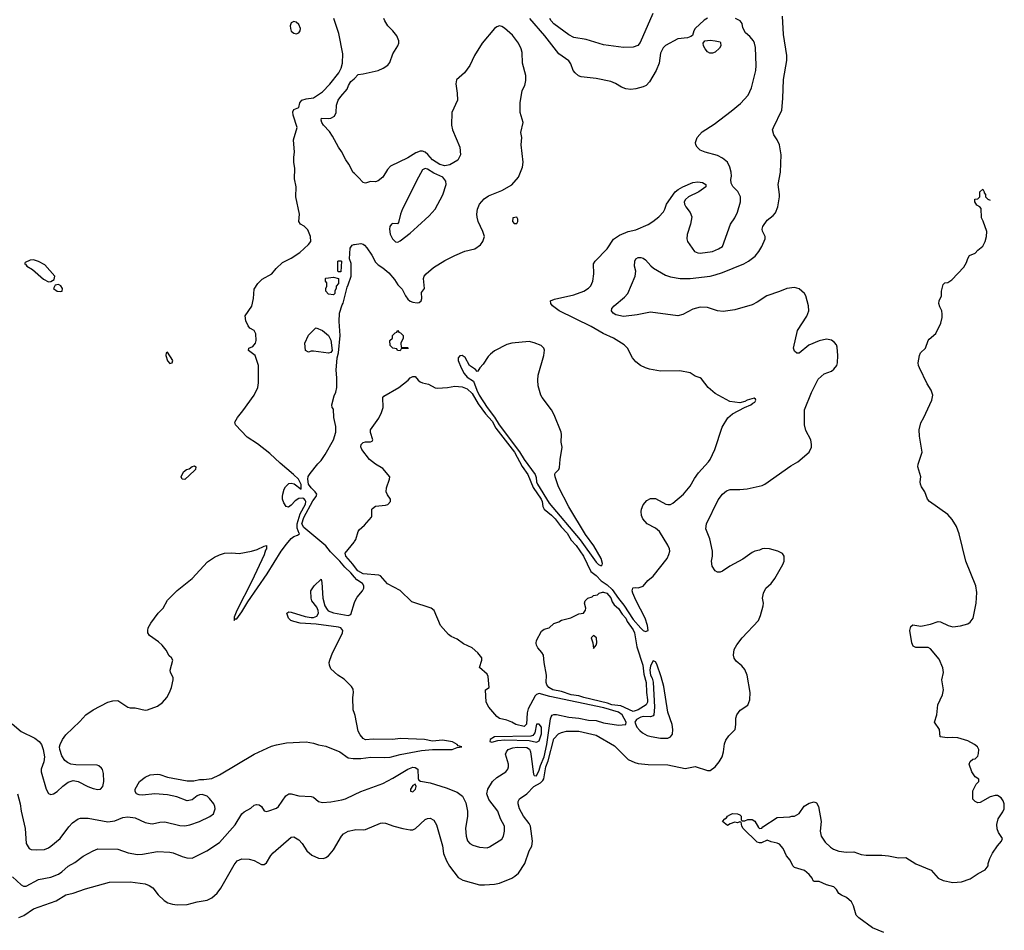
# Model space of a CAD drawing. Header units: inches. Extents: x 1678809 to 1859548, y 384609 to 522868.
# Tile 315 of 386: x 1817298 to 1825245, y 430849 to 438200. Entities that reach past the tile are written whole.
import ezdxf

# ---------------------------------------------------------------- set-up
doc = ezdxf.new("R2010")
doc.units = ezdxf.units.IN
doc.header["$MEASUREMENT"] = 0
doc.layers.add('B8413', color=7, linetype='Continuous')
doc.layers.add('B8423', color=7, linetype='Continuous')

msp = doc.modelspace()

# ---------------------------------------------------------------- linework, layer by layer
at = {"layer": 'B8413', "color": 5}
for points, elevation in [([(1817236.1, 432516.1), (1817310, 432454.6), (1817419.9, 432399.9), (1817454.1, 432374.1), (1817472.7, 432350), (1817488.5, 432310), (1817497.6, 432250), (1817492.2, 432210), (1817470.3, 432150), (1817470.3, 432130), (1817512.7, 431990), (1817530, 431954.8), (1817550, 431945.5), (1817570, 431950.5), (1817600.9, 431970), (1817646.7, 432013.3), (1817690, 432044.4), (1817730, 432057.6), (1817770, 432050.4), (1817849.3, 432009.3), (1817890, 431993.4), (1817930, 431985.7), (1817951, 431989), (1817969.7, 432010.3), (1817977.4, 432050), (1817974.9, 432114.9), (1817967, 432147), (1817959.5, 432159.5), (1817938, 432178), (1817922.7, 432182.7), (1817750, 432185.6), (1817710, 432191.6), (1817683.1, 432203.1), (1817661.4, 432221.4), (1817638, 432258), (1817622.4, 432310), (1817619.6, 432330), (1817623.6, 432350), (1817642.4, 432390), (1817670, 432428.2), (1817784.4, 432535.6), (1817831, 432589), (1817890, 432630.4), (1818008.7, 432690), (1818050, 432702.8), (1818090, 432704.7), (1818172, 432650), (1818190, 432644.9), (1818230, 432644), (1818310, 432626), (1818330, 432628.2), (1818410, 432658), (1818450, 432687.7), (1818484.5, 432730), (1818507, 432770), (1818522, 432810), (1818536, 432870), (1818536, 432890), (1818516, 432930), (1818512.7, 432950), (1818533.2, 433030), (1818522, 433050), (1818505.1, 433065.1), (1818479.5, 433110), (1818447, 433150), (1818418.3, 433178.3), (1818346, 433230), (1818332.7, 433250), (1818332.3, 433270), (1818335.1, 433290), (1818357, 433330), (1818416.2, 433410), (1818455.1, 433450), (1818490, 433514.4), (1818570, 433593.7), (1818690.8, 433689.2), (1818814.9, 433825.1), (1818870, 433860.3), (1818910, 433881.3), (1818950, 433893.7), (1819010, 433897), (1819070, 433892.4), (1819168, 433910), (1819215.9, 433924.1), (1819270, 433950.7), (1819290, 433956), (1819290.9, 433930), (1819282.4, 433917.6), (1819270, 433879.7), (1819171.6, 433668.4), (1819049.2, 433430), (1819030, 433378), (1819030, 433351.3), (1819036.2, 433363.8), (1819050, 433364.5), (1819090, 433420.6), (1819139.6, 433500.4), (1819294.2, 433725.8), (1819408.9, 433911.1), (1819450, 433967.4), (1819490, 434013.3), (1819510, 434027.8), (1819541.3, 434038.7), (1819557.6, 434050), (1819552.9, 434052.9), (1819536.6, 434096.6), (1819536.1, 434130), (1819561.4, 434210), (1819604.3, 434290), (1819606.7, 434310), (1819601.7, 434321.7), (1819590, 434334.5), (1819578.3, 434338.3), (1819550, 434335.7), (1819522.5, 434317.5), (1819490, 434281.5), (1819466.3, 434266.3), (1819449.6, 434269.6), (1819430, 434299), (1819419.5, 434330), (1819419.5, 434350), (1819420.7, 434370), (1819432.3, 434410), (1819443.7, 434430), (1819470, 434456.3), (1819490, 434459.3), (1819512.4, 434452.4), (1819570, 434411), (1819570.9, 434449.1), (1819560.2, 434470), (1819548.2, 434490), (1819507.9, 434530), (1819399.9, 434619.9), (1819317.8, 434697.8), (1819217.7, 434777.7), (1819134.5, 434830), (1819040.3, 434930), (1819033.3, 434950), (1819055.6, 434990), (1819098.4, 435041.6), (1819190.9, 435169.1), (1819218.7, 435230), (1819226, 435270), (1819224.2, 435410), (1819197.4, 435490), (1819145.1, 435530), (1819147.3, 435550), (1819178.4, 435561.6), (1819201.1, 435590), (1819205.7, 435610), (1819204.7, 435664.7), (1819190.7, 435690.7), (1819154.5, 435710), (1819140.7, 435730), (1819122.9, 435770), (1819117, 435810), (1819172.6, 435887.4), (1819184.7, 435950), (1819190, 436024.7), (1819219.6, 436070), (1819254.9, 436105.1), (1819332.2, 436147.8), (1819368.6, 436191.4), (1819420.2, 436239.8), (1819490, 436274.2), (1819557.8, 436322.2), (1819630, 436384.4), (1819647, 436410), (1819644.5, 436450), (1819623.1, 436503.1), (1819594.3, 436534.3), (1819565.4, 436550), (1819549.7, 436570), (1819556, 436630), (1819526, 436770), (1819528.2, 436850), (1819516.6, 436916.6), (1819518.3, 436998.3), (1819509.5, 437050.5), (1819509.5, 437090.5), (1819516, 437130), (1819509, 437230), (1819536.2, 437330), (1819506.4, 437430), (1819503.3, 437456.7), (1819510, 437474), (1819550, 437491), (1819559.7, 437530), (1819576.2, 437550), (1819610, 437560.8), (1819669.2, 437570.8), (1819741.7, 437618.3), (1819801.5, 437678.5), (1819873.4, 437770), (1819892.5, 437810), (1819903.4, 437850), (1819905.4, 437925.4), (1819873.4, 438090), (1819832.8, 438210)], 380), ([(1820000, 436957.9), (1819990, 436967), (1819955, 437035), (1819929.4, 437070), (1819896.1, 437136.1), (1819869.9, 437169.9), (1819821.3, 437261.3), (1819797.3, 437297.3), (1819749.8, 437350), (1819737.4, 437370), (1819729.8, 437390.2), (1819734.6, 437405.4), (1819790, 437401.8), (1819810, 437404.7), (1819838.6, 437421.4), (1819851.1, 437450), (1819855.4, 437510), (1819868.1, 437550), (1819890, 437581.5), (1819941.3, 437638.7), (1819950.8, 437670), (1819970, 437701.6), (1819997.3, 437722.7), (1820000, 437725.7)], 360), ([(1820000, 433700.1), (1819970, 433735.6), (1819920.8, 433780.8), (1819880.8, 433830), (1819805.4, 433905.4), (1819770, 433951.9), (1819590, 434102.2), (1819574.1, 434130), (1819590, 434180.9), (1819664.3, 434315.7), (1819689.9, 434350), (1819694.9, 434370), (1819682.9, 434390), (1819650, 434420.9), (1819628.6, 434450), (1819622.3, 434490), (1819627.5, 434512.5), (1819642.3, 434537.7), (1819704.2, 434615.8), (1819730, 434641.5), (1819764.4, 434690), (1819830.5, 434810), (1819848.2, 434870), (1819850, 434915.3), (1819834.6, 434990), (1819830, 435055.3), (1819821.2, 435070), (1819817.2, 435090), (1819836.1, 435163.9), (1819850, 435194.8), (1819856.5, 435230), (1819858.8, 435310), (1819852.9, 435370), (1819860.7, 435470), (1819870.7, 435510.7), (1819883.7, 435650), (1819875.7, 435764.3), (1819878.9, 435830), (1819901.8, 435898.2), (1819910, 435910.7), (1819939.8, 436040.2), (1819950, 436059.5), (1819972, 436130), (1819972, 436232), (1819959, 436270), (1819965.2, 436354.8), (1819980.1, 436379.9), (1819994.9, 436385.1), (1820000, 436386)], 360), ([(1820000, 433785.5), (1819985.5, 433805.5), (1819929.8, 433870), (1819925.1, 433894.9), (1819997.5, 433982.5), (1820000, 433987)], 340), ([(1820000, 432598.7), (1819989.8, 432630.2), (1819986.6, 432730), (1819992, 432770), (1819990, 432795.3), (1819977.2, 432817.2), (1819917.7, 432877.7), (1819865.2, 432910), (1819810, 432961.2), (1819798.7, 432990), (1819796.3, 433010), (1819800.9, 433030), (1819821.8, 433090), (1819893.7, 433226.3), (1819904.2, 433250), (1819906.3, 433270), (1819890, 433289.8), (1819870, 433296.5), (1819690, 433320.1), (1819562.7, 433330), (1819510, 433342), (1819487.1, 433350), (1819466.2, 433370), (1819454, 433410), (1819470, 433421.1), (1819490, 433418), (1819602.6, 433382.6), (1819650, 433373.3), (1819670, 433374), (1819695.4, 433384.6), (1819708.7, 433410), (1819707.7, 433430), (1819696.8, 433456.8), (1819654.5, 433510), (1819649.3, 433530.7), (1819649, 433590), (1819675.3, 433630), (1819730, 433684.7), (1819736.7, 433656.7), (1819745.2, 433530), (1819760.7, 433470), (1819778.6, 433438.6), (1819788.9, 433428.9), (1819830, 433411.2), (1819950, 433391.7), (1819970, 433398.4), (1820000, 433495.8)], 360), ([(1817280.2, 431950), (1817301.3, 431870), (1817310.2, 431810), (1817343.2, 431670), (1817351.6, 431550), (1817373.4, 431510), (1817390, 431501.7), (1817430, 431497.8), (1817497.4, 431502.6), (1817530, 431514.3), (1817550, 431527.4), (1817625.4, 431590), (1817694.5, 431685.5), (1817723, 431717), (1817769.8, 431750.2), (1817790, 431754.9), (1817850, 431754.9), (1818010, 431726), (1818066.1, 431733.9), (1818130, 431758.9), (1818170, 431764.6), (1818230, 431756), (1818310, 431720.3), (1818350, 431711.3), (1818370, 431710.2), (1818430, 431722.3), (1818470, 431724), (1818590, 431695.3), (1818630, 431694), (1818670, 431700.3), (1818750, 431728.9), (1818832.7, 431767.3), (1818862.4, 431790), (1818876.4, 431830), (1818874, 431850), (1818864.2, 431870), (1818830, 431914), (1818810.9, 431930.9), (1818770, 431945.2), (1818750, 431944), (1818730, 431934), (1818690, 431902.7), (1818650, 431895.1), (1818565.7, 431925.7), (1818490, 431944), (1818390, 431949.8), (1818290, 431940.5), (1818262.6, 431942.6), (1818241.2, 431950), (1818229.7, 431969.7), (1818229.7, 431990), (1818265.6, 432050), (1818310, 432086.4), (1818350, 432103.8), (1818409.6, 432110.4), (1818430, 432108), (1818490, 432086), (1818650, 432055.5), (1818702.7, 432057.3), (1818750, 432067.3), (1818785.5, 432065.5), (1818850, 432076), (1818910, 432104.9), (1819190, 432270.2), (1819330, 432334.7), (1819370, 432346.9), (1819450, 432362), (1819610, 432370.3), (1819670, 432361.1), (1819710, 432347.6), (1819770, 432337), (1819882.8, 432290), (1819950, 432242), (1819990, 432235.8), (1820000, 432235.9)], 360), ([(1817241.1, 431281.1), (1817310, 431217.1), (1817330, 431206.4), (1817350, 431207), (1817450, 431260.8), (1817550, 431278.2), (1817610, 431302.8), (1817638.4, 431321.6), (1817690, 431367.8), (1817742.2, 431397.8), (1817810, 431447.4), (1817890, 431490.3), (1817930, 431506.3), (1818090, 431503.6), (1818174.3, 431474.3), (1818250, 431460.3), (1818290, 431462.8), (1818410, 431485.5), (1818510, 431481.5), (1818535.8, 431475.8), (1818610, 431444.2), (1818646.3, 431433.7), (1818690, 431430.7), (1818808.9, 431491.1), (1818910, 431558), (1819038, 431702), (1819090.9, 431789.1), (1819110, 431806.4), (1819163.9, 431836.1), (1819190, 431858.8), (1819210, 431864.9), (1819230, 431862), (1819248.3, 431848.3), (1819270, 431814.8), (1819290, 431807.7), (1819310, 431812.7), (1819370, 431835.8), (1819387.3, 431850), (1819445.7, 431934.3), (1819470, 431950.4), (1819490, 431950.3), (1819550, 431933.6), (1819651.3, 431930), (1819670, 431923.8), (1819710.3, 431890.3), (1819741.2, 431881.2), (1819810, 431885.3), (1819898, 431902), (1819928.7, 431911.3), (1820000, 431945)], 340), ([(1817290, 430952.1), (1817332.4, 430967.6), (1817410, 431021.8), (1817592.4, 431087.6), (1817670, 431135.2), (1817730, 431149.2), (1817830, 431185.5), (1818022.2, 431237.8), (1818190, 431240.7), (1818310, 431224.6), (1818344, 431210), (1818371.5, 431191.5), (1818416.7, 431136.7), (1818463, 431090), (1818492.3, 431072.3), (1818530, 431059.6), (1818570, 431055.8), (1818650, 431057.3), (1818730, 431079.5), (1818810, 431091.4), (1818850, 431111.6), (1818892.6, 431150), (1818921, 431190), (1819030, 431379.1), (1819053.2, 431410), (1819090, 431425.5), (1819150, 431423.8), (1819191.6, 431411.6), (1819250, 431381.6), (1819270, 431381.6), (1819290, 431394.9), (1819326, 431454), (1819344.4, 431475.6), (1819490, 431600.4), (1819510, 431603.8), (1819550, 431580.4), (1819577, 431550), (1819614.9, 431490), (1819655.8, 431455.8), (1819710, 431432.4), (1819750, 431430.3), (1819770, 431437.4), (1819790, 431451.8), (1819830, 431500.3), (1819895.8, 431610), (1819912.6, 431627.4), (1819950, 431650.3), (1820000, 431661)], 320)]:
    msp.add_lwpolyline(points, dxfattribs=dict(at, elevation=elevation))
for points, elevation in [([(1819510, 438186.6), (1819490, 438174), (1819481.7, 438150), (1819482.3, 438130), (1819490, 438108.4), (1819510, 438090.4), (1819530, 438086), (1819550, 438095.5), (1819560.5, 438110), (1819563, 438130), (1819550, 438160.7), (1819530, 438179.6)], 420), ([(1817410, 436262.3), (1817381.4, 436258.6), (1817341.1, 436238.9), (1817336.9, 436230), (1817345.8, 436225.8), (1817356.3, 436210), (1817402.7, 436182.7), (1817490, 436105.7), (1817530, 436085.3), (1817550, 436087.7), (1817575.8, 436104.2), (1817580.6, 436130), (1817500.9, 436220.9), (1817450, 436249)], 420), ([(1819870, 436166), (1819866, 436170), (1819866, 436250), (1819870, 436254), (1819890, 436254), (1819894, 436250), (1819890, 436166)], 360), ([(1819830, 435978), (1819790, 435984), (1819768.7, 436010), (1819768, 436030), (1819778, 436050), (1819776.4, 436076.4), (1819766, 436090), (1819766, 436110), (1819770, 436114), (1819830, 436122), (1819871.6, 436111.6), (1819871.3, 436070), (1819852, 436048), (1819852, 436032), (1819842, 436010), (1819842, 435990)], 360), ([(1817610, 436063.2), (1817583.6, 436056.4), (1817570.1, 436030), (1817599.2, 436010), (1817630, 436006.9), (1817641.5, 436010), (1817643.8, 436030), (1817631.1, 436051.1)], 420), ([(1819790, 435509.5), (1819670, 435524), (1819650, 435524), (1819630, 435517.2), (1819606, 435530), (1819598, 435590), (1819630, 435654), (1819686, 435710), (1819690, 435712), (1819742, 435690), (1819790.7, 435650), (1819810, 435612), (1819820.7, 435530), (1819810, 435514)], 360), ([(1818490, 435516.9), (1818480.5, 435510), (1818478.5, 435490), (1818490, 435445.7), (1818510, 435423.7), (1818529, 435430), (1818535.3, 435450)], 420), ([(1818630, 434488.4), (1818609, 434490), (1818602, 434510), (1818619, 434550), (1818643.7, 434570), (1818665.4, 434574.6), (1818690, 434593.1), (1818710, 434598), (1818720.2, 434590), (1818716.6, 434570), (1818710, 434561.4)], 380)]:
    msp.add_lwpolyline(points, close=True, dxfattribs=dict(at, elevation=elevation))
at = {"layer": 'B8423', "color": 5}
for points, elevation in [([(1822408.9, 438250), (1822305.1, 438014.9), (1822287.5, 437992.5), (1822250, 437979.8), (1822170, 437974.6), (1822010, 437997.3), (1821870, 438041.6), (1821770, 438057.3), (1821730, 438078.3), (1821610, 438167.3), (1821588.6, 438190), (1821577.2, 438210)], 320), ([(1820000, 431661), (1820010, 431663.1), (1820070, 431660.3), (1820090, 431663.7), (1820210, 431713.7), (1820230, 431717), (1820250, 431715.3), (1820317.3, 431690), (1820391.5, 431671.5), (1820450, 431659.7), (1820470, 431660.2), (1820493, 431670), (1820570, 431742.6), (1820590, 431751.7), (1820610, 431753.4), (1820639.4, 431739.4), (1820662, 431702), (1820709.1, 431530), (1820718.5, 431470), (1820743.2, 431410), (1820767.3, 431367.3), (1820837, 431277), (1820873.4, 431253.4), (1821010, 431217.8), (1821050, 431215.6), (1821130, 431220.9), (1821171, 431229), (1821270, 431270.4), (1821294.9, 431285.1), (1821322.9, 431310), (1821373.7, 431390), (1821410.9, 431490), (1821431.2, 431528.8), (1821436.5, 431570), (1821419.4, 431690), (1821410, 431712.6), (1821364.8, 431770), (1821331, 431830), (1821319.7, 431870), (1821321.6, 431890), (1821332.3, 431910), (1821390, 431951.8), (1821446.2, 432010), (1821501.4, 432038.6), (1821521.3, 432058.7), (1821527.3, 432072.7), (1821544.6, 432170), (1821562.7, 432217.3), (1821610, 432394.6), (1821645.8, 432434.2), (1821670, 432446.5), (1821710, 432455.6), (1821810, 432456.4), (1821950, 432423.6), (1822097.3, 432337.3), (1822210, 432228.9), (1822263.4, 432203.4), (1822290, 432196.2), (1822370, 432187.1), (1822530, 432184.6), (1822670, 432154.4), (1822750, 432171.4), (1822850, 432139.6), (1822870, 432140.3), (1822910, 432170.3), (1822944, 432210), (1822967.1, 432250), (1822978, 432290), (1822985.2, 432354.8), (1822995.9, 432384.1), (1823021.2, 432418.8), (1823071.5, 432470), (1823078, 432510), (1823077.7, 432562.3), (1823085.6, 432590), (1823113.7, 432626.3), (1823173.5, 432666.5), (1823190.9, 432709.1), (1823192.1, 432770), (1823169.7, 432910), (1823150, 432954.5), (1823124.9, 432984.9), (1823081.4, 433021.4), (1823065.4, 433045.4), (1823059.6, 433070), (1823064.4, 433115.6), (1823085.3, 433154.7), (1823129.7, 433210.3), (1823261.2, 433350), (1823277.2, 433390), (1823299, 433470), (1823301.2, 433490), (1823294, 433530), (1823301.2, 433570), (1823321.2, 433610), (1823362.7, 433650), (1823393.2, 433690), (1823458, 433802), (1823468, 433830), (1823468, 433870), (1823455.3, 433890), (1823418, 433910), (1823350, 433929.5), (1823310, 433932.7), (1823290.7, 433929.3), (1823270, 433919), (1823230, 433909.2), (1823210, 433898), (1823134.3, 433845.7), (1823030, 433789.6), (1822970, 433747.3), (1822950, 433740.7), (1822930, 433740.7), (1822910, 433752.3), (1822886.6, 433790), (1822881.7, 433830), (1822888.5, 433870), (1822888.3, 433910), (1822866.9, 434010), (1822834.7, 434090), (1822841.1, 434130), (1822936.4, 434323.6), (1822970, 434370.3), (1823002.4, 434397.6), (1823032.3, 434407.7), (1823110, 434406.9), (1823170, 434413.8), (1823290, 434439), (1823311.6, 434450), (1823521.7, 434598.3), (1823577, 434630), (1823669.2, 434710), (1823688.7, 434750), (1823688.7, 434770), (1823682, 434810), (1823643.3, 434883.3), (1823631.8, 434930), (1823631.5, 435050), (1823687.9, 435192.1), (1823742.3, 435297.7), (1823790, 435340.7), (1823850, 435364), (1823870, 435379.1), (1823892.2, 435407.8), (1823898, 435430), (1823901.6, 435490), (1823895.9, 435555.9), (1823890, 435575.3), (1823875.3, 435595.3), (1823850, 435612), (1823810, 435620.7), (1823750, 435607), (1823665.8, 435574.2), (1823590, 435509.2), (1823570, 435509.3), (1823550, 435524), (1823543.7, 435550), (1823576.3, 435690), (1823651.9, 435808.1), (1823667.8, 435850), (1823663.6, 435890), (1823643.6, 435970), (1823633, 435990), (1823590, 436026.4), (1823550, 436038.2), (1823490, 436031.4), (1823430, 436005.3), (1823328.8, 435971.2), (1823250, 435918.9), (1823210, 435898), (1823070, 435858.5), (1822975.8, 435844.2), (1822930, 435849.7), (1822850, 435877.6), (1822790, 435880.7), (1822730, 435863.1), (1822650, 435819.8), (1822610, 435810.8), (1822390, 435839.3), (1822282.2, 435817.8), (1822170, 435803.7), (1822110, 435818.7), (1822087.8, 435830), (1822073.3, 435850), (1822076.9, 435870), (1822094.7, 435890), (1822180, 435960), (1822205.1, 435990), (1822264, 436130), (1822269.7, 436170), (1822261.1, 436210), (1822261.6, 436250), (1822271.4, 436268.6), (1822290, 436279.3), (1822310, 436281.6), (1822330, 436274.9), (1822350, 436260.4), (1822392.3, 436212.3), (1822414.3, 436194.3), (1822510, 436138), (1822550, 436125.4), (1822629.8, 436110.2), (1822710, 436110.2), (1822869.8, 436130.2), (1822910, 436139.7), (1822970, 436158.4), (1823142.4, 436230), (1823179.7, 436250), (1823233, 436290), (1823264.2, 436330), (1823287.6, 436370), (1823313.6, 436430), (1823313.3, 436450), (1823294.2, 436494.2), (1823291.3, 436510), (1823294.7, 436530), (1823330, 436583), (1823379.2, 436620.8), (1823398, 436642), (1823415.4, 436690), (1823429.7, 436770), (1823431.1, 436790), (1823419.1, 436870), (1823439.1, 436970), (1823442.6, 437110), (1823429.6, 437190), (1823411.6, 437230), (1823383.6, 437270), (1823374.7, 437310), (1823380.5, 437330), (1823448.4, 437470), (1823457.2, 437562.8), (1823463.5, 437716.5), (1823488.5, 437871.5), (1823488.8, 437910), (1823461.2, 438081.2), (1823454.6, 438230)], 320), ([(1820000, 433987), (1820010, 434004.7), (1820029.5, 434070), (1820037.2, 434082.8), (1820080.1, 434119.9), (1820136.9, 434183.1), (1820140.9, 434190), (1820141.2, 434250), (1820144.8, 434255.2), (1820170, 434274), (1820250, 434280.3), (1820270, 434286.3), (1820289.8, 434310.2), (1820289.8, 434330), (1820265.8, 434365.8), (1820256.7, 434390), (1820259.2, 434420.8), (1820282, 434490), (1820284.5, 434510), (1820230, 434576.5), (1820170, 434613.5), (1820122.5, 434650), (1820058.4, 434730), (1820050, 434752), (1820054.5, 434770), (1820070, 434787.7), (1820090, 434793.7), (1820130, 434792.4), (1820142, 434798), (1820147.6, 434810), (1820128.1, 434868.1), (1820129.4, 434890), (1820195.3, 434984.7), (1820218.7, 435030), (1820231.7, 435070), (1820229.8, 435150), (1820237.5, 435162.5), (1820357.7, 435230), (1820432.7, 435290), (1820450, 435310.5), (1820470, 435320.5), (1820490, 435319.1), (1820512.7, 435290), (1820530, 435278), (1820549.3, 435269.3), (1820598.7, 435258.7), (1820650, 435228.4), (1820670, 435225.8), (1820750, 435231.8), (1820810, 435243.2), (1820870, 435237.3), (1820910, 435221.1), (1820950, 435182.3), (1820998.2, 435098.2), (1821057.8, 435017.8), (1821110, 434959.6), (1821142, 434902), (1821290.3, 434710), (1821353.6, 434593.6), (1821400.2, 434530), (1821443.4, 434423.4), (1821507.8, 434330), (1821515.3, 434310), (1821520.9, 434270), (1821531.4, 434250), (1821590, 434201.4), (1821620, 434170), (1821667.3, 434107.3), (1821715.8, 434055.8), (1821750, 434000.1), (1821790, 433956.4), (1821847.7, 433870), (1821906.9, 433746.9), (1821950, 433713.6), (1821990.7, 433670.7), (1822039, 433639), (1822079.6, 433599.6), (1822130, 433527), (1822174.8, 433474.8), (1822250, 433358.7), (1822310, 433288.7), (1822330, 433269.4), (1822350, 433261.1), (1822369.6, 433270), (1822365.5, 433310), (1822346.7, 433370), (1822270, 433515.1), (1822246.3, 433570), (1822242.4, 433590), (1822246, 433610), (1822250, 433614.8), (1822270, 433617.3), (1822290, 433613), (1822330, 433628), (1822367.9, 433672.1), (1822411.4, 433708.6), (1822522.7, 433850), (1822538, 433882), (1822544.5, 433910), (1822542, 433930), (1822530, 433959), (1822462.7, 434070), (1822430, 434094.5), (1822361.2, 434130), (1822326.6, 434170), (1822316.6, 434196.6), (1822314.5, 434230), (1822317, 434250), (1822330, 434284.7), (1822360.1, 434319.9), (1822390, 434334.8), (1822430, 434334.8), (1822512, 434290), (1822530, 434285.5), (1822550, 434288), (1822570, 434297.3), (1822655.1, 434370), (1822710, 434434.8), (1822743.3, 434496.7), (1822776.6, 434543.4), (1822856.2, 434630), (1822869.7, 434650.3), (1822907.6, 434730), (1822967.3, 434910), (1823013.8, 434986.2), (1823050, 435018.8), (1823149, 435071), (1823198, 435090), (1823214, 435106), (1823230, 435114), (1823238, 435130), (1823236.4, 435136.4), (1823226, 435146), (1823170, 435128.7), (1823150, 435117.2), (1823110, 435108.7), (1823030, 435119.3), (1822910, 435181.6), (1822855.1, 435230), (1822801.2, 435301.2), (1822790, 435309.3), (1822750, 435322.7), (1822710, 435349.4), (1822624.8, 435364.8), (1822470, 435364.2), (1822380.1, 435380.1), (1822349.2, 435390), (1822309.2, 435410), (1822270, 435438), (1822244.2, 435470), (1822204.2, 435550), (1822176.3, 435576.3), (1822090.6, 435630.6), (1822007.5, 435667.5), (1821910, 435724.2), (1821652, 435850), (1821598.4, 435890), (1821584.5, 435910), (1821582.7, 435930), (1821614.7, 435945.3), (1821770, 435980.3), (1821850, 436009.1), (1821888.1, 436031.9), (1821907.8, 436052.2), (1821922.6, 436090), (1821932.8, 436150), (1821929.7, 436230.3), (1821942, 436250), (1822040.5, 436350), (1822090.7, 436429.3), (1822138.2, 436461.8), (1822210, 436489.2), (1822270, 436503.9), (1822370, 436547.8), (1822407.3, 436570), (1822457, 436610), (1822492.7, 436650), (1822506, 436670), (1822519, 436710), (1822589.4, 436810), (1822612.7, 436830), (1822650, 436851.8), (1822730, 436884.9), (1822770, 436891.6), (1822810, 436884.9), (1822836, 436870), (1822836, 436850), (1822778.8, 436810), (1822696, 436770), (1822671, 436750), (1822661, 436730), (1822664.7, 436710), (1822674.8, 436690), (1822710, 436642.8), (1822723.8, 436610), (1822713, 436550), (1822686, 436466), (1822683, 436430), (1822688.6, 436408.6), (1822743, 436330), (1822770, 436317), (1822790, 436314.9), (1822888.7, 436330), (1822937.2, 436350), (1822969.2, 436370), (1823036, 436550), (1823070, 436601), (1823090, 436646), (1823114.7, 436730), (1823115.6, 436770), (1823093.1, 436813.1), (1823054.8, 436854.8), (1823040.2, 436880.2), (1823037.2, 436910), (1823042, 436938), (1823040.9, 436970), (1823029.6, 437010), (1823009.6, 437050), (1822970, 437082), (1822930, 437103.1), (1822830, 437129.7), (1822790, 437148.3), (1822766.6, 437170), (1822755.8, 437190), (1822752.8, 437210), (1822766.6, 437250), (1822804.9, 437295.1), (1822902.9, 437357.1), (1823039.1, 437460.9), (1823115.7, 437524.3), (1823177.4, 437590), (1823204, 437650), (1823239.7, 437790), (1823242.2, 437830), (1823236.6, 437976.6), (1823229.5, 438009.5), (1823219.3, 438030), (1823190, 438064), (1823154.6, 438094.6), (1823135.3, 438135.3), (1823128.7, 438170), (1823111.7, 438191.7), (1823075.3, 438210)], 340), ([(1820000, 437725.7), (1820030, 437758.7), (1820070, 437763.1), (1820190, 437791), (1820231.3, 437808.7), (1820267.9, 437832.1), (1820286.3, 437853.7), (1820310, 437923.8), (1820350.5, 437989.5), (1820357.8, 438010), (1820358.8, 438030), (1820341.8, 438070), (1820310.5, 438110.5), (1820270, 438151.5), (1820244.7, 438190), (1820237.7, 438210)], 360), ([(1822850, 438212.7), (1822823.1, 438196.9), (1822750.7, 438130), (1822738.8, 438110), (1822726.8, 438073.2), (1822715.9, 438064.1), (1822687.3, 438052.7), (1822610, 438045.1), (1822510, 437991.6), (1822490, 437973.6), (1822470.3, 437930), (1822458.9, 437850), (1822434.9, 437790), (1822382.3, 437697.7), (1822354.3, 437670), (1822330, 437657), (1822270, 437642.2), (1822230, 437637.8), (1822190, 437640.9), (1822155.9, 437655.9), (1822106.5, 437686.5), (1822070, 437701.4), (1821950, 437724.6), (1821830, 437739.8), (1821807.8, 437747.8), (1821781, 437770), (1821766, 437790), (1821744.9, 437844.9), (1821728.7, 437868.7), (1821650, 437924.7), (1821536.5, 438070), (1821414.5, 438210)], 340), ([(1820000, 436386), (1820050, 436394.4), (1820070, 436389.1), (1820080.8, 436380.8), (1820099.9, 436359.9), (1820139.9, 436299.9), (1820170, 436242.3), (1820190, 436221.8), (1820230, 436198.3), (1820277.8, 436157.8), (1820322.9, 436102.9), (1820350, 436059.9), (1820385.3, 436025.3), (1820410.7, 435970), (1820430, 435944), (1820450, 435926.9), (1820470, 435918.7), (1820505.1, 435914.9), (1820522.5, 435917.5), (1820538.3, 435930), (1820542.4, 435950), (1820541.2, 435998.8), (1820565.2, 436030), (1820556, 436110), (1820562.7, 436130), (1820577.2, 436150), (1820638.9, 436201.1), (1820730, 436256.3), (1820810, 436297.3), (1820890, 436330.7), (1820970, 436351), (1821016.5, 436383.5), (1821035.3, 436410), (1821048, 436450), (1821035.3, 436490), (1820997.2, 436570), (1820990, 436606), (1820986.6, 436630), (1820992.7, 436670), (1821010, 436711.3), (1821045.4, 436754.6), (1821081.5, 436778.5), (1821190, 436821), (1821270, 436866), (1821323.7, 436930), (1821356.2, 437010), (1821360.7, 437050), (1821345.6, 437190), (1821349.4, 437250), (1821343.7, 437290), (1821360.9, 437370), (1821338, 437450), (1821336, 437530), (1821354, 437630), (1821374, 437670), (1821384, 437710), (1821384, 437750), (1821355.6, 437850), (1821354.6, 437934.6), (1821345.5, 437965.5), (1821323, 438010), (1821276.1, 438076.1), (1821210, 438133), (1821190, 438144.2), (1821170, 438149.6), (1821150, 438143.6), (1821130, 438129.6), (1821030, 438011.6), (1820968.8, 437910), (1820930.3, 437830), (1820887.4, 437772.6), (1820823.9, 437716.1), (1820817.9, 437682.1), (1820830, 437607.3), (1820830.9, 437550), (1820785.8, 437450), (1820783.9, 437350), (1820791.4, 437310), (1820849.7, 437170), (1820855.3, 437110), (1820832.8, 437067.2), (1820770, 437028.1), (1820730, 437021.1), (1820687.7, 437030), (1820630, 437068.3), (1820592.6, 437112.6), (1820570.5, 437130.5), (1820550, 437139.2), (1820530, 437139.7), (1820494.8, 437125.2), (1820430, 437083.9), (1820290, 437017.2), (1820265.3, 436990), (1820228.8, 436930), (1820190, 436899.8), (1820170, 436892.1), (1820130, 436895.3), (1820090, 436881.2), (1820070, 436885.7), (1820030.4, 436930.4), (1820000, 436957.9)], 360), ([(1824272.2, 430832.2), (1824180.9, 430870), (1824069.7, 430950), (1824050, 430972), (1824027.2, 431047.2), (1824010, 431078), (1823970, 431114.5), (1823930, 431132), (1823910, 431146), (1823890, 431179), (1823870, 431199), (1823810, 431216), (1823750, 431242.7), (1823710, 431244), (1823702, 431250), (1823693.2, 431270), (1823670, 431301.2), (1823631.8, 431331.8), (1823550, 431355.1), (1823537, 431370), (1823515.3, 431415.3), (1823486, 431450), (1823459, 431510), (1823430, 431545.2), (1823410, 431554), (1823363.1, 431563.1), (1823330, 431578), (1823283.6, 431556.4), (1823270, 431555.3), (1823250, 431562), (1823138, 431670), (1823126, 431690), (1823122, 431722), (1823110, 431726), (1823090, 431718), (1823070, 431722), (1823030.9, 431709.1), (1823010, 431695.3), (1822970, 431728.7), (1822988.7, 431750), (1823003.1, 431756.9), (1823010, 431771.3), (1823030, 431782), (1823050, 431791), (1823090.7, 431790.7), (1823110, 431782), (1823122, 431770), (1823122, 431742), (1823130, 431734), (1823150, 431732), (1823175.3, 431744.7), (1823210, 431744.7), (1823230.9, 431730.9), (1823259.6, 431679.6), (1823270, 431672), (1823287.3, 431672.7), (1823296.4, 431683.6), (1823410, 431758.8), (1823514.6, 431765.4), (1823528.9, 431771.1), (1823550, 431772), (1823588.7, 431791.3), (1823630, 431851.3), (1823670, 431876), (1823710, 431886.8), (1823730, 431878.8), (1823744.9, 431850), (1823767.1, 431727.1), (1823757.3, 431650), (1823767.3, 431610), (1823799.9, 431559.9), (1823841.1, 431521.1), (1823865.5, 431505.5), (1823910, 431488.4), (1823970, 431481.1), (1824030, 431482.4), (1824090, 431461.6), (1824130, 431454.9), (1824255.6, 431455.6), (1824310, 431450.5), (1824390, 431435.5), (1824450, 431437.1), (1824530, 431387.3), (1824653.7, 431333.7), (1824712, 431270), (1824750.7, 431250.7), (1824830, 431236), (1824898, 431242), (1824970, 431264.7), (1825032.9, 431307.1), (1825090, 431338), (1825114, 431370), (1825115.3, 431390), (1825128.7, 431430), (1825149.1, 431470.9), (1825190, 431532), (1825222, 431570), (1825228.7, 431590), (1825198.9, 431638.9), (1825187.3, 431667.3), (1825184.1, 431704.1), (1825195.6, 431750), (1825233.6, 431806.4), (1825242.9, 431830), (1825244.5, 431870), (1825235.1, 431895.1), (1825218, 431918), (1825190, 431937.2), (1825170, 431937.2), (1825130, 431926.6), (1825050, 431882), (1825030, 431878), (1825010, 431888), (1824989.3, 431909.3), (1824990, 431974), (1825018, 432030), (1825038, 432050), (1825038, 432070), (1825010, 432088), (1824982, 432130), (1824962, 432190), (1824970, 432212), (1824990, 432232), (1825010, 432234), (1825030, 432254), (1825036.4, 432276.4), (1825038, 432310), (1825029, 432330), (1825005.2, 432350), (1824950, 432379.5), (1824870, 432402), (1824830, 432406.6), (1824783.7, 432403.7), (1824726, 432410), (1824722, 432470), (1824682, 432530), (1824699, 432590), (1824709.2, 432670), (1824745.2, 432750), (1824752.7, 432790), (1824740.9, 432870), (1824752.7, 432930), (1824749.4, 432969.4), (1824718, 433038), (1824650, 433121.2), (1824630, 433132.7), (1824530, 433132.3), (1824510, 433142.7), (1824498.4, 433170), (1824482.7, 433270), (1824490, 433302), (1824506, 433314), (1824570, 433304.9), (1824650, 433322), (1824710, 433342), (1824730, 433339.1), (1824790.3, 433310.3), (1824830, 433298.4), (1824890, 433306.4), (1824950, 433323.8), (1824970, 433336.3), (1824991.9, 433368.1), (1825017.4, 433490), (1825022.6, 433577.4), (1825014.5, 433630), (1824933.3, 433830), (1824879.7, 434050), (1824858.9, 434110), (1824824.5, 434164.5), (1824790, 434205.6), (1824639.5, 434310), (1824625.6, 434330), (1824603.6, 434390), (1824577, 434430), (1824569.2, 434450), (1824565.2, 434470), (1824572, 434510), (1824546, 434590), (1824548.1, 434611.9), (1824582.7, 434710), (1824559.3, 434839.3), (1824558.7, 434890), (1824570, 434944.7), (1824596, 434990), (1824659.3, 435130), (1824666.6, 435170), (1824653.6, 435210), (1824621.3, 435261.3), (1824558.9, 435390), (1824551.2, 435410), (1824549.7, 435430), (1824559.3, 435490), (1824569.2, 435510), (1824609.2, 435550), (1824629.2, 435610), (1824637.5, 435622.5), (1824693.2, 435666.8), (1824733.2, 435750), (1824743.1, 435796.9), (1824743.1, 435823.1), (1824739, 435850), (1824723.2, 435883.2), (1824717.2, 435910), (1824719, 435930), (1824737.2, 435970), (1824737.2, 436010), (1824750, 436062), (1824765.2, 436074.8), (1824790, 436078), (1824820.2, 436099.8), (1824917.1, 436202.9), (1824940.1, 436239.9), (1824950, 436272), (1824963.7, 436296.3), (1825010, 436316), (1825030, 436341), (1825070, 436371.3), (1825089.2, 436410), (1825101.2, 436450), (1825104, 436490), (1825074.6, 436574.6), (1825060.4, 436600.4), (1825056.4, 436676.4), (1825046, 436690), (1825023.1, 436703.1), (1825006, 436730), (1825007.3, 436752.7), (1825030, 436754), (1825046, 436770), (1825046, 436810), (1825070, 436831.3), (1825082, 436810), (1825082, 436802), (1825092, 436790), (1825094, 436770), (1825111.6, 436751.6), (1825129.3, 436744)], 280), ([(1820000, 431945), (1820050.9, 431969.1), (1820230, 432035.6), (1820310, 432077.8), (1820429.3, 432150), (1820470, 432165.5), (1820490, 432164.9), (1820510.4, 432150.4), (1820514.8, 432074.8), (1820520.7, 432060.7), (1820534, 432054), (1820610, 432039.1), (1820739.1, 431999.1), (1820830, 431963.6), (1820872, 431932), (1820898.8, 431878.8), (1820911.6, 431810), (1820911.6, 431770), (1820895.3, 431670), (1820901.5, 431610), (1820912.6, 431572.6), (1820930, 431550.4), (1820955.4, 431535.4), (1821010, 431519.5), (1821070, 431514.9), (1821090, 431522.4), (1821190, 431585.5), (1821202, 431610), (1821211.1, 431650), (1821210.9, 431690), (1821178.3, 431750), (1821156.4, 431810), (1821084.5, 431904.5), (1821068.7, 431950), (1821077.1, 431990), (1821114.2, 432050), (1821150, 432083.9), (1821221.1, 432130), (1821236.8, 432150), (1821243.5, 432170), (1821242.6, 432190), (1821219.3, 432270), (1821225.8, 432290), (1821241.2, 432310), (1821277.5, 432322.5), (1821313.4, 432326.6), (1821390, 432324), (1821411.7, 432311.7), (1821420.4, 432290), (1821426.4, 432253.6), (1821444.4, 432110), (1821450, 432097.8), (1821470, 432097.3), (1821490, 432141.5), (1821500, 432180), (1821532, 432250), (1821551.8, 432350), (1821583.1, 432556.9), (1821586.7, 432573.3), (1821594.9, 432585.1), (1821610, 432592.1), (1821629.2, 432590.8), (1821730, 432569.8), (1821810, 432562.1), (1821890, 432545.9), (1821950, 432543.5), (1822010, 432524.1), (1822130, 432505.8), (1822189.7, 432510.3), (1822193.7, 432530), (1822161.7, 432590), (1822130, 432611.3), (1822013.6, 432646.4), (1821577.3, 432737.3), (1821490, 432759.9), (1821470, 432753.1), (1821458.1, 432741.9), (1821402.8, 432637.2), (1821395, 432605), (1821387.5, 432512.5), (1821370, 432494.7), (1821302, 432510), (1821270, 432529.2), (1821230, 432545.2), (1821170, 432559), (1821150, 432574), (1821084, 432650), (1821064, 432690), (1821058, 432790), (1821086, 432810), (1821078, 432898), (1821070, 432918), (1821008.7, 432970), (1821029, 433030), (1821029, 433050), (1820996, 433090), (1820949.2, 433130), (1820880.9, 433160.9), (1820830, 433198.7), (1820780.6, 433220.6), (1820757.9, 433237.9), (1820695.4, 433310), (1820642.4, 433430), (1820618.4, 433450), (1820461.8, 433501.8), (1820370, 433593.3), (1820265.6, 433645.6), (1820210, 433709.9), (1820196.8, 433716.8), (1820070, 433727.6), (1820025.9, 433750), (1820000, 433785.5)], 340), ([(1820000, 433495.8), (1820001, 433499), (1820022.2, 433537.8), (1820065, 433590), (1820074.9, 433610), (1820076.1, 433630), (1820064.1, 433650), (1820018.4, 433678.4), (1820000, 433700.1)], 360), ([(1820000, 432235.9), (1820050, 432236.4), (1820132.5, 432247.5), (1820244.2, 432244.2), (1820287.5, 432247.5), (1820370, 432268.1), (1820539.8, 432300.2), (1820630, 432309.4), (1820789.3, 432309.3), (1820830, 432323.8), (1820866, 432330), (1820838, 432338), (1820829.3, 432350), (1820790, 432371.9), (1820710, 432384.7), (1820630, 432375), (1820566, 432390), (1820370, 432397), (1820310, 432389.3), (1820150, 432392.7), (1820090, 432387.1), (1820070, 432397.8), (1820046.2, 432426.2), (1820030, 432457.6), (1820004.6, 432584.6), (1820000, 432598.7)], 360)]:
    msp.add_lwpolyline(points, dxfattribs=dict(at, elevation=elevation))
for points, elevation in [([(1822890, 437929.3), (1822868.7, 437930), (1822850, 437941.2), (1822830, 437964), (1822817.2, 437990), (1822814, 438010), (1822828.7, 438030), (1822870, 438034), (1822910.6, 438030.6), (1822950, 438022), (1822955.3, 438015.3), (1822958, 437990), (1822944.7, 437970), (1822910, 437939)], 340), ([(1820570, 436998.4), (1820550, 436989.2), (1820515.5, 436930), (1820387.5, 436672.5), (1820370.4, 436630), (1820356.1, 436563.9), (1820347.3, 436552.7), (1820310, 436554.3), (1820298.8, 436550), (1820285.3, 436530), (1820282.4, 436510), (1820288.5, 436470), (1820307, 436430), (1820330, 436407), (1820350, 436403.7), (1820370, 436414.4), (1820450, 436477.1), (1820509.6, 436530), (1820603.3, 436616.7), (1820650, 436670.6), (1820712.5, 436787.5), (1820738.9, 436870), (1820738, 436898), (1820712.3, 436930), (1820641, 436961), (1820590, 436993.5)], 380), ([(1821310, 436606), (1821278, 436602), (1821274, 436570), (1821290, 436554), (1821310, 436554), (1821318, 436570), (1821318, 436590)], 360), ([(1820390, 435554), (1820430, 435554), (1820434, 435550), (1820430, 435546), (1820390, 435546), (1820378, 435542), (1820370, 435528), (1820346, 435530), (1820342, 435542), (1820310, 435548), (1820288.9, 435571.1), (1820286, 435610), (1820306, 435630), (1820306, 435650), (1820327.3, 435672.7), (1820342, 435678), (1820350, 435692), (1820358, 435678), (1820372.7, 435672.7), (1820392, 435650), (1820391.6, 435628.4), (1820374, 435590), (1820378, 435558)], 340), ([(1821410, 435601.2), (1821270, 435589), (1821230, 435579), (1821130, 435526), (1821099, 435501), (1821079.5, 435480.5), (1821039.9, 435420.1), (1821011, 435390), (1820996.8, 435363.2), (1820990, 435359), (1820975.6, 435375.6), (1820929, 435410), (1820893.1, 435473.1), (1820870, 435489), (1820850, 435487.4), (1820836.8, 435470), (1820836.5, 435450), (1820859.8, 435390), (1820884, 435344), (1820910, 435315.9), (1820961.6, 435281.6), (1820987.5, 435210), (1821007.1, 435170), (1821069.6, 435069.6), (1821131.3, 434991.3), (1821168.9, 434928.9), (1821331.7, 434711.7), (1821370, 434650.5), (1821457.6, 434530), (1821465.5, 434505.5), (1821469.3, 434470), (1821477.4, 434450), (1821570, 434296.4), (1821822.6, 434002.6), (1821950, 433821.8), (1821970, 433801.7), (1821990, 433791.7), (1821999.8, 433800.2), (1822002.8, 433810), (1821990, 433851.8), (1821931.7, 433951.7), (1821865.3, 434045.3), (1821730, 434266.7), (1821647.7, 434430), (1821618.4, 434510), (1821616, 434530), (1821620.1, 434539.9), (1821649.6, 434570.4), (1821654.2, 434585.8), (1821658.9, 434650), (1821676.2, 434750), (1821669.3, 434790.7), (1821672.1, 434852.1), (1821669.2, 434870), (1821612, 435010), (1821589.3, 435050), (1821515.1, 435150), (1821504.7, 435170), (1821483.3, 435243.3), (1821478.9, 435290), (1821483, 435330), (1821529.4, 435490), (1821532.3, 435532.3), (1821529, 435550), (1821508, 435570), (1821450, 435592.7)], 360), ([(1822250, 432616.5), (1822150, 432660.8), (1822076.9, 432670), (1822042.9, 432682.9), (1821850, 432727.5), (1821810, 432741.4), (1821749.6, 432750), (1821670, 432777.1), (1821601.6, 432790), (1821568.2, 432810), (1821552, 432830), (1821547.2, 432850), (1821548.9, 432910), (1821530.9, 433010), (1821526.8, 433070), (1821513, 433093), (1821479.3, 433130), (1821468.8, 433150), (1821466.4, 433166.4), (1821468.9, 433190), (1821510, 433263.9), (1821530, 433281), (1821570, 433291.7), (1821610, 433327.2), (1821650, 433340.5), (1821670, 433354), (1821747.4, 433372.6), (1821810, 433403), (1821849.3, 433410.7), (1821865.2, 433434.8), (1821866, 433450), (1821856, 433490), (1821862.9, 433510), (1821883.7, 433530), (1821918.3, 433541.7), (1821930, 433552), (1821962, 433558), (1821975.3, 433570), (1822002, 433578), (1822010, 433579.5), (1822035.3, 433570), (1822070, 433534.4), (1822080.2, 433500.2), (1822096.9, 433476.9), (1822130, 433447.8), (1822160.7, 433400.7), (1822188.9, 433370), (1822201.8, 433341.8), (1822250, 433273.6), (1822258.6, 433250), (1822278.3, 433138.3), (1822327.5, 432990), (1822336.3, 432916.3), (1822353.4, 432850), (1822355.6, 432770), (1822363.5, 432710), (1822363.9, 432690), (1822355.3, 432670), (1822290, 432629.5)], 320), ([(1821930, 433228.7), (1821911.3, 433210), (1821923.8, 433170), (1821930, 433124.7), (1821950, 433152), (1821957.2, 433170), (1821954, 433210)], 320), ([(1822410, 433025.1), (1822390, 432984.7), (1822383.2, 432950), (1822390, 432910.2), (1822403.8, 432883.8), (1822411.8, 432851.8), (1822420, 432650), (1822416.2, 432590), (1822410, 432580.2), (1822390, 432573.7), (1822330, 432576.6), (1822310, 432570.3), (1822275.3, 432550), (1822262.7, 432530), (1822279.6, 432490), (1822302, 432462), (1822323.9, 432443.9), (1822362.7, 432422.7), (1822393.6, 432413.6), (1822470, 432401.7), (1822530, 432401.3), (1822549.9, 432410.1), (1822566.8, 432433.2), (1822568.8, 432470), (1822563.4, 432510), (1822530, 432609.7), (1822496.7, 432816.7), (1822475.5, 432895.5), (1822439.1, 432999.1), (1822430, 433015.6)], 340), ([(1821490, 432514.5), (1821470, 432514.5), (1821455.9, 432444.1), (1821438.1, 432421.9), (1821423.6, 432416.4), (1821131.3, 432410), (1821096, 432390), (1821092.7, 432372.7), (1821107.5, 432367.5), (1821157.7, 432382.3), (1821212.8, 432387.2), (1821410, 432380.7), (1821470, 432368.5), (1821490, 432379.1), (1821510, 432436), (1821510, 432488.7)], 360), ([(1820490, 432028), (1820470, 432017.2), (1820451.3, 431990), (1820452, 431972), (1820470, 431967.3), (1820492, 431990), (1820497.2, 432010)], 340)]:
    msp.add_lwpolyline(points, close=True, dxfattribs=dict(at, elevation=elevation))

doc.saveas('drawing.dxf')
